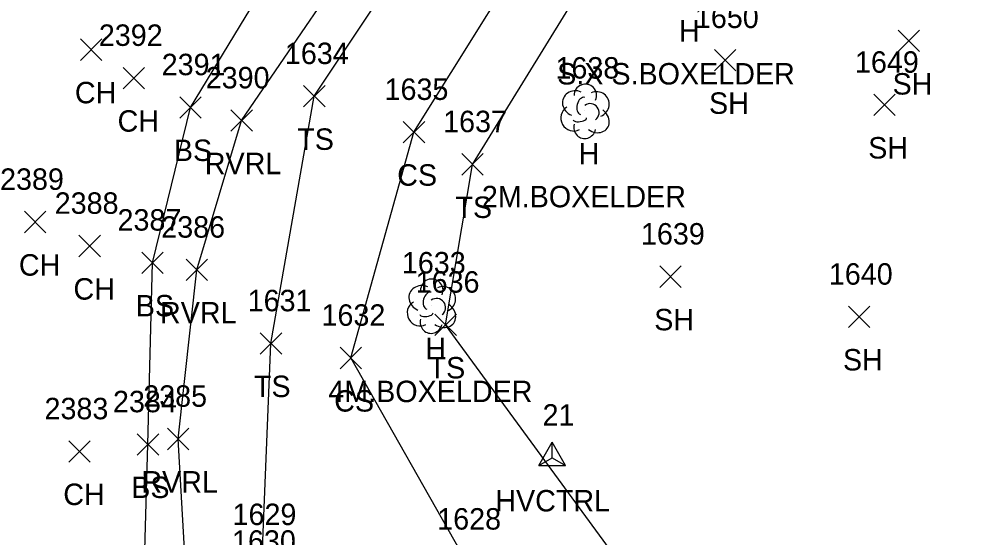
# Model space of a CAD drawing. Extents: x 1459992 to 1461532, y 647785 to 648535.
# Drawn here: x 1461337.5 to 1461426, y 648237.3 to 648285.6 of the extents above; entities that cross this region are included whole.
import ezdxf

# ---------------------------------------------------------------- set-up
doc = ezdxf.new("R2010")
doc.units = 0
for name, color, linetype in [('C_A', 7, 'Continuous'), ('C_I', 7, 'Continuous'), ('CPSM', 7, 'Continuous'), ('L_A', 7, 'Continuous'), ('L_C', 7, 'Continuous'), ('L_I', 7, 'Continuous'), ('L_TIC', 7, 'Continuous'), ('LAWE', 7, 'Continuous'), ('LELB', 7, 'Continuous'), ('LTD', 7, 'Continuous')]:
    doc.layers.add(name, color=color, linetype=linetype)

msp = doc.modelspace()

# ---------------------------------------------------------------- linework, layer by layer
at = {"layer": 'CPSM'}
for p, q in [((1461385.954, 648243.97), (1461387.204, 648246.136)), ((1461388.454, 648243.97), (1461387.204, 648246.136)), ((1461387.205, 648244.692), (1461387.204, 648246.136)), ((1461385.954, 648243.97), (1461387.205, 648244.692)), ((1461387.205, 648244.692), (1461387.205, 648244.692)), ((1461387.205, 648244.692), (1461388.454, 648243.97)), ((1461385.954, 648243.97), (1461388.454, 648243.97))]:
    msp.add_line(p, q, dxfattribs=at)
at = {"layer": 'L_TIC'}
for points in [[(1461419.441, 648282.561), (1461421.441, 648284.561)], [(1461421.441, 648282.561), (1461419.441, 648284.561)], [(1461343.223, 648281.746), (1461345.223, 648283.746)], [(1461345.223, 648281.746), (1461343.223, 648283.746)], [(1461402.33, 648280.764), (1461404.33, 648282.764)], [(1461404.33, 648280.764), (1461402.33, 648282.764)], [(1461347.204, 648279.099), (1461349.204, 648281.099)], [(1461349.204, 648279.099), (1461347.204, 648281.099)], [(1461364.028, 648277.404), (1461366.028, 648279.404)], [(1461366.028, 648277.404), (1461364.028, 648279.404)], [(1461352.497, 648276.365), (1461354.497, 648278.365)], [(1461354.497, 648276.365), (1461352.497, 648278.365)], [(1461417.17, 648276.597), (1461419.17, 648278.597)], [(1461419.17, 648276.597), (1461417.17, 648278.597)], [(1461357.254, 648275.136), (1461359.254, 648277.136)], [(1461359.254, 648275.136), (1461357.254, 648277.136)], [(1461373.317, 648274.061), (1461375.317, 648276.061)], [(1461375.317, 648274.061), (1461373.317, 648276.061)], [(1461378.775, 648271.055), (1461380.775, 648273.055)], [(1461380.775, 648271.055), (1461378.775, 648273.055)], [(1461338.004, 648265.677), (1461340.004, 648267.677)], [(1461340.004, 648265.677), (1461338.004, 648267.677)], [(1461343.09, 648263.441), (1461345.09, 648265.441)], [(1461345.09, 648263.441), (1461343.09, 648265.441)], [(1461348.946, 648261.877), (1461350.946, 648263.877)], [(1461350.946, 648261.877), (1461348.946, 648263.877)], [(1461353.078, 648261.219), (1461355.078, 648263.219)], [(1461355.078, 648261.219), (1461353.078, 648263.219)], [(1461397.223, 648260.578), (1461399.223, 648262.578)], [(1461399.223, 648260.578), (1461397.223, 648262.578)], [(1461414.818, 648256.835), (1461416.818, 648258.835)], [(1461416.818, 648256.835), (1461414.818, 648258.835)], [(1461376.271, 648256.091), (1461378.271, 648258.091)], [(1461378.271, 648256.091), (1461376.271, 648258.091)], [(1461359.989, 648254.356), (1461361.989, 648256.356)], [(1461361.989, 648254.356), (1461359.989, 648256.356)], [(1461367.439, 648253.002), (1461369.439, 648255.002)], [(1461369.439, 648253.002), (1461367.439, 648255.002)], [(1461351.341, 648245.452), (1461353.341, 648247.452)], [(1461353.341, 648245.452), (1461351.341, 648247.452)], [(1461348.522, 648244.94), (1461350.522, 648246.94)], [(1461350.522, 648244.94), (1461348.522, 648246.94)], [(1461342.141, 648244.287), (1461344.141, 648246.287)], [(1461344.141, 648244.287), (1461342.141, 648246.287)]]:
    msp.add_lwpolyline(points, dxfattribs=at)
at = {"layer": 'LAWE'}
msp.add_lwpolyline([(1461220.159, 648021.615), (1461235.47, 648039.294), (1461252.966, 648048.327), (1461267.663, 648064.216), (1461276.22, 648071.524), (1461288.833, 648087.698), (1461307.75, 648107.551), (1461316.994, 648127.784), (1461326.453, 648138.792), (1461334.868, 648155.88), (1461340.573, 648163.303), (1461349.799, 648178.335), (1461354.706, 648199.541), (1461353.8, 648220.98), (1461352.341, 648246.452), (1461354.078, 648262.219), (1461358.254, 648276.136), (1461371.394, 648295.376), (1461381.983, 648319.016), (1461394.178, 648330.617), (1461418.251, 648335.818), (1461440.86, 648338.789), (1461464.612, 648337.5), (1461486.388, 648342.471)], dxfattribs=at)
at = {"layer": 'LELB'}
for points in [[(1461216.735, 648025.379), (1461232.531, 648043.682), (1461249.111, 648052.696), (1461265.41, 648068.573), (1461273.176, 648074.771), (1461285.769, 648090.042), (1461304.003, 648110.191), (1461314.102, 648129.874), (1461321.787, 648141.876), (1461329.36, 648157.887), (1461338.075, 648167.022), (1461343.94, 648182.363), (1461347.487, 648202.693), (1461348.844, 648222.98), (1461349.522, 648245.94), (1461349.946, 648262.877), (1461353.497, 648277.365), (1461366.77, 648299.226), (1461380.277, 648319.065), (1461391.623, 648332.953), (1461418.599, 648338.961), (1461441.306, 648340.652), (1461465.695, 648340.733), (1461485.923, 648346.235)], [(1461358.31, 648179.355), (1461357.653, 648195.692), (1461360.601, 648216.915), (1461360.157, 648235.422), (1461360.989, 648255.356), (1461365.028, 648278.404), (1461376.071, 648295.04), (1461384.29, 648312.493), (1461396.995, 648324.631), (1461420.097, 648331.579), (1461440.679, 648334.945), (1461465.222, 648335.03), (1461486.95, 648334.589)], [(1461357.653, 648195.692), (1461372.62, 648210.835), (1461379.226, 648235), (1461368.439, 648254.002), (1461374.317, 648275.061), (1461388.077, 648297.078), (1461390.715, 648303.649), (1461401.544, 648316.282), (1461420.081, 648328.389), (1461441.846, 648332.112), (1461465.283, 648329.963)], [(1461372.62, 648210.835), (1461395.441, 648232.259), (1461377.271, 648257.091), (1461379.775, 648272.055), (1461393.455, 648294.262), (1461394.351, 648300.848), (1461403.621, 648312.479), (1461422.059, 648324.886), (1461442.394, 648328.132), (1461465.283, 648329.963), (1461486.61, 648325.746)]]:
    msp.add_lwpolyline(points, dxfattribs=at)
at = {"layer": 'LTD'}
for p, q in [((1461390.245, 648277.051), (1461390.245, 648277.051)), ((1461390.245, 648277.051), (1461390.245, 648277.051)), ((1461375.933, 648258.884), (1461375.933, 648258.884)), ((1461375.933, 648258.884), (1461375.933, 648258.884))]:
    msp.add_line(p, q, dxfattribs=at)
for centre in [(1461390.292, 648278.485), (1461375.979, 648260.318)]:
    msp.add_arc(centre, 1.047, 335.52715, 180.95627, dxfattribs=at)
for centre, major_axis, ratio, start_param, end_param in [((1461389.454, 648277.717), (1.21, -0.512), 0.895232, 1.570796, 4.712389), ((1461390.037, 648277.509), (-0.208, -0.792), 0.645439, 3.141593, 6.283185), ((1461391.287, 648277.634), (-1.141, -0.483), 0.949671, 1.570796, 4.712389), ((1461389.162, 648276.342), (0.584, -1.042), 0.959034, 3.141593, 6.283185), ((1461390.745, 648276.884), (-0.5, 0.667), 0.989748, 3.141593, 6.283185), ((1461391.245, 648276.218), (-1.09, 0.792), 0.841452, 1.570796, 4.712389), ((1461390.246, 648275.551), (0.265, 1.061), 0.942809, 1.570796, 4.712389), ((1461389.787, 648276.301), (-0.625, -0.083), 0.423636, 0, 3.141593), ((1461375.141, 648259.55), (1.21, -0.512), 0.895232, 1.570796, 4.712389), ((1461376.974, 648259.467), (-1.141, -0.483), 0.949671, 1.570796, 4.712389), ((1461375.724, 648259.342), (-0.208, -0.792), 0.645439, 3.141593, 6.283185), ((1461376.433, 648258.717), (-0.5, 0.667), 0.989748, 3.141593, 6.283185), ((1461374.849, 648258.175), (0.584, -1.042), 0.959034, 3.141593, 6.283185), ((1461376.933, 648258.051), (-1.09, 0.792), 0.841452, 1.570796, 4.712389), ((1461375.474, 648258.134), (-0.625, -0.083), 0.423636, 0, 3.141593), ((1461375.933, 648257.384), (0.265, 1.061), 0.942809, 1.570796, 4.712389)]:
    msp.add_ellipse(centre, major_axis=major_axis, ratio=ratio, start_param=start_param, end_param=end_param, dxfattribs=at)

# ---------------------------------------------------------------- texts
at = {"layer": 'C_A'}
msp.add_text('HVCTRL', height=2, dxfattribs=at).set_placement((1461381.898, 648239.692))
at = {"layer": 'C_I'}
msp.add_text('21', height=2, dxfattribs=at).set_placement((1461386.307, 648247.692))
at = {"layer": 'L_A'}
for s, p in [('H', (1461399.03, 648283.5)), ('SH', (1461418.929, 648278.561)), ('CH', (1461342.711, 648277.746)), ('SH', (1461401.818, 648276.764)), ('CH', (1461346.692, 648275.099)), ('TS', (1461363.437, 648273.404)), ('BS', (1461351.938, 648272.365)), ('H', (1461389.678, 648272.051)), ('SH', (1461416.658, 648272.597)), ('RVRL', (1461354.821, 648271.136)), ('CS', (1461372.758, 648270.061)), ('TS', (1461378.185, 648267.055)), ('CH', (1461337.492, 648261.677)), ('CH', (1461342.578, 648259.441)), ('BS', (1461348.387, 648257.877)), ('RVRL', (1461350.645, 648257.219)), ('SH', (1461396.711, 648256.578)), ('H', (1461375.366, 648253.884)), ('SH', (1461414.306, 648252.835)), ('TS', (1461375.68, 648252.091)), ('TS', (1461359.399, 648250.356)), ('CS', (1461366.88, 648249.002)), ('BS', (1461347.963, 648240.94)), ('RVRL', (1461348.908, 648241.452)), ('CH', (1461341.629, 648240.287))]:
    msp.add_text(s, height=2, dxfattribs=at).set_placement(p)
at = {"layer": 'L_C'}
for s, p in [('S.X S.BOXELDER', (1461387.668, 648279.5)), ('2M.BOXELDER', (1461380.647, 648268.051)), ('4M.BOXELDER', (1461366.334, 648249.884))]:
    msp.add_text(s, height=2, dxfattribs=at).set_placement(p)
at = {"layer": 'L_I'}
for s, p in [('1650', (1461400.503, 648284.764)), ('2392', (1461344.944, 648283.099)), ('1634', (1461362.288, 648281.404)), ('1649', (1461415.422, 648280.597)), ('2391', (1461350.804, 648280.365)), ('1638', (1461387.505, 648280.051)), ('2390', (1461354.908, 648279.136)), ('1635', (1461371.577, 648278.061)), ('1637', (1461377.035, 648275.055)), ('2389', (1461335.736, 648269.677)), ('2388', (1461340.83, 648267.441)), ('2387', (1461346.686, 648265.877)), ('2386', (1461350.763, 648265.219)), ('1639', (1461395.475, 648264.578)), ('1633', (1461373.192, 648261.884)), ('1640', (1461412.991, 648260.835)), ('1636', (1461374.476, 648260.091)), ('1631', (1461358.816, 648258.356)), ('1632', (1461365.699, 648257.002)), ('2384', (1461346.262, 648248.94)), ('2385', (1461349.082, 648249.452)), ('2383', (1461339.881, 648248.287)), ('1629', (1461357.409, 648238.422)), ('1628', (1461376.486, 648238)), ('1630', (1461357.361, 648235.933))]:
    msp.add_text(s, height=2, dxfattribs=at).set_placement(p)

doc.saveas('drawing.dxf')
